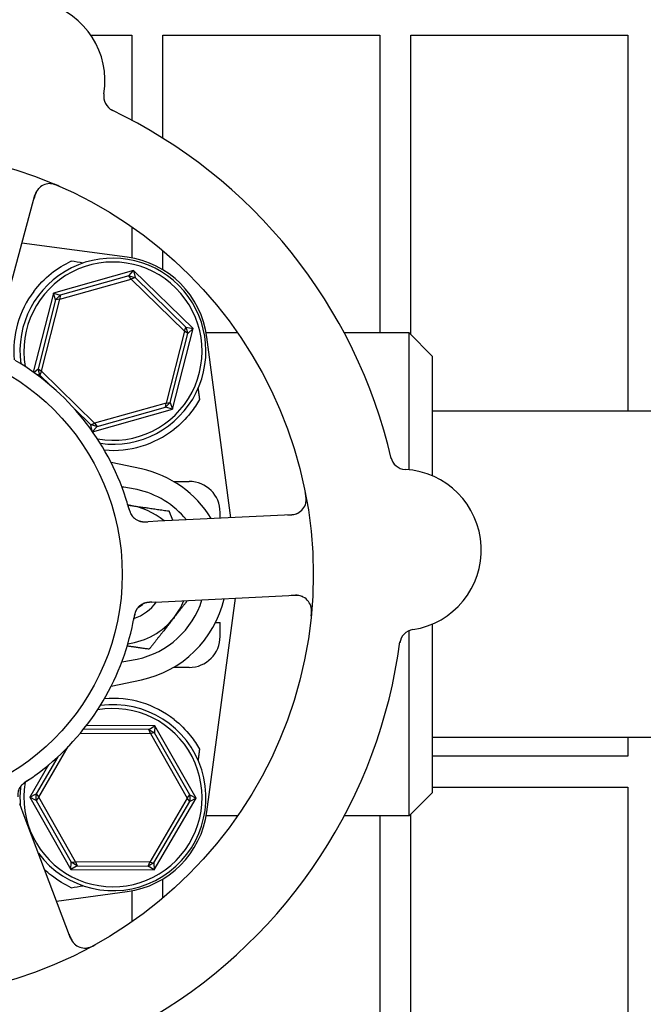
# Model space of a CAD drawing. Header units: inches. Extents: x 24 to 1128, y -94 to 748.
# Tile 557 of 573: x 749.95 to 752.46, y 556.93 to 560.9. Entities that reach past the tile are written whole.
import ezdxf

# ---------------------------------------------------------------- set-up
doc = ezdxf.new("R2010")
doc.units = ezdxf.units.IN
doc.header["$LTSCALE"] = 32
doc.header["$MEASUREMENT"] = 0
doc.layers.add('Dimension (ANSI)', color=7, linetype='Continuous', lineweight=25)
doc.layers.add('Visible (ANSI)', color=7, linetype='Continuous', lineweight=30)
doc.styles.add('Note Text (ANSI)', font='tahoma.ttf')
doc.dimstyles.new('Architectural (ANSI)', dxfattribs={"dimscale": 32, "dimtxt": 0.125, "dimasz": 0.098425, "dimexe": 0.125, "dimexo": 0.0625, "dimgap": 0.031496, "dimtad": 0, "dimtih": 1, "dimtoh": 1, "dimdec": 4, "dimrnd": 1e-08, "dimzin": 3, "dimdsep": 46, "dimlunit": 4, "dimtxsty": 'Note Text (ANSI)', "dimcen": 0.09, "dimdle": 0.393701, "dimclrd": 256, "dimclre": 256, "dimclrt": 256, "dimadec": 0, "dimazin": 3, "dimtfac": 0.96, "dimtofl": 0, "dimtmove": 0, "dimatfit": 3, "dimfxl": 1, "dimfrac": 2, "dimtolj": 1, "dimtzin": 12, "dimlwd": -1, "dimlwe": -1, "dimarcsym": 0})

# ---------------------------------------------------------------- blocks, each defined once
blk = doc.blocks.new('*D17')
at = {"layer": 'Defpoints', "color": 0, "transparency": 16777216}
for p in [(730.3834, 595.849), (730.3834, 463.849), (818.5852, 463.849)]:
    blk.add_point(p, dxfattribs=at)
at = {"layer": 'Dimension (ANSI)', "transparency": 16777216}
for p, q in [((732.3834, 595.849), (822.5852, 595.849)), ((818.5852, 592.6994), (818.5852, 532.9388)), ((818.5852, 466.9986), (818.5852, 526.7592)), ((732.3834, 463.849), (822.5852, 463.849))]:
    blk.add_line(p, q, dxfattribs=at)
for points in [[(818.0603, 592.6994), (819.1102, 592.6994), (818.5852, 595.849)], [(818.0603, 466.9986), (819.1102, 466.9986), (818.5852, 463.849)]]:
    blk.add_solid(points, dxfattribs=at)
at = {"layer": 'Dimension (ANSI)', "transparency": 16777216, "insert": (811.8532, 531.9309), "char_height": 4, "attachment_point": 1, "style": 'Note Text (ANSI)'}
blk.add_mtext('\\A1;11\'-0"', dxfattribs=at)

msp = doc.modelspace()

# ---------------------------------------------------------------- linework, layer by layer
at = {"layer": 'Visible (ANSI)'}
for p, q in [((750.2357, 560.83527), (750.40089, 560.83527)), ((750.40089, 560.83527), (750.40089, 560.4927)), ((750.52589, 560.42039), (750.52589, 560.83527)), ((750.52589, 560.83527), (751.40089, 560.83527)), ((751.40089, 560.83527), (751.40089, 559.63527)), ((751.52589, 559.62811), (751.52589, 560.83527)), ((751.52589, 560.83527), (752.40089, 560.83527)), ((752.40089, 560.83527), (752.40089, 559.31902)), ((749.86867, 559.67053), (750.0106, 560.19085)), ((750.40089, 560.06264), (750.40089, 559.93734)), ((750.38165, 559.94041), (749.95768, 559.99685)), ((750.52589, 559.88977), (750.52589, 559.96672)), ((750.40782, 559.88672), (750.08477, 559.79585)), ((750.1106, 559.77065), (750.39891, 559.85175)), ((750.38832, 559.865), (750.11273, 559.78748)), ((750.38832, 559.865), (750.40782, 559.88672)), ((750.38832, 559.865), (750.41455, 559.85832)), ((750.39891, 559.85175), (750.38832, 559.865)), ((750.41455, 559.85832), (750.39891, 559.85175)), ((750.39891, 559.85175), (750.6133, 559.64261)), ((750.40782, 559.88672), (750.41455, 559.85832)), ((750.64803, 559.65238), (750.40782, 559.88672)), ((750.61948, 559.65841), (750.41455, 559.85832)), ((750.08477, 559.79585), (750.00359, 559.47713)), ((750.03667, 559.48042), (750.1106, 559.77065)), ((750.08477, 559.79585), (750.11273, 559.78748)), ((750.09383, 559.76811), (750.08477, 559.79585)), ((750.09383, 559.76811), (750.11273, 559.78748)), ((750.1106, 559.77065), (750.09383, 559.76811)), ((750.11273, 559.78748), (750.1106, 559.77065)), ((750.09383, 559.76811), (750.02316, 559.49068)), ((750.5652, 559.32718), (750.64803, 559.65238)), ((750.6133, 559.64261), (750.61948, 559.65841)), ((750.61948, 559.65841), (750.62681, 559.63235)), ((750.61948, 559.65841), (750.64803, 559.65238)), ((750.64803, 559.65238), (750.62681, 559.63235)), ((750.6133, 559.64261), (750.53937, 559.35238)), ((750.55614, 559.35492), (750.62681, 559.63235)), ((750.62681, 559.63235), (750.6133, 559.64261)), ((750.82761, 559.63527), (750.70121, 559.63527)), ((750.80081, 558.89009), (750.70388, 559.61818)), ((751.51874, 559.63527), (751.25732, 559.63527)), ((751.51874, 559.08343), (751.51874, 559.63527)), ((751.61249, 559.54152), (751.51874, 559.63527)), ((751.61249, 559.54152), (751.61249, 559.05918)), ((750.00656, 559.47501), (750.02316, 559.49068)), ((750.03049, 559.46462), (750.01694, 559.46748)), ((750.02316, 559.49068), (750.03667, 559.48042)), ((750.03049, 559.46462), (750.02316, 559.49068)), ((750.03667, 559.48042), (750.03049, 559.46462)), ((750.03049, 559.46462), (750.07309, 559.42307)), ((750.25106, 559.27128), (750.03667, 559.48042)), ((750.53937, 559.35238), (750.25106, 559.27128)), ((750.26165, 559.25803), (750.53724, 559.33555)), ((750.55614, 559.35492), (750.53724, 559.33555)), ((750.53724, 559.33555), (750.53937, 559.35238)), ((750.5652, 559.32718), (750.53724, 559.33555)), ((750.53937, 559.35238), (750.55614, 559.35492)), ((750.55614, 559.35492), (750.5652, 559.32718)), ((750.17025, 559.32829), (750.23542, 559.26471)), ((750.24309, 559.23658), (750.5652, 559.32718)), ((754.17499, 559.31902), (751.61249, 559.31902)), ((750.23542, 559.26471), (750.25106, 559.27128)), ((750.26165, 559.25803), (750.23542, 559.26471)), ((750.24158, 559.23873), (750.23542, 559.26471)), ((750.26165, 559.25803), (750.24278, 559.23702)), ((750.25106, 559.27128), (750.26165, 559.25803)), ((750.43953, 559.08643), (750.31772, 559.1121)), ((750.56896, 559.03652), (750.63216, 559.03652)), ((751.04489, 558.90178), (750.50618, 558.87598)), ((750.75716, 558.888), (750.75716, 558.91152)), ((750.50618, 558.87598), (750.46631, 558.87407)), ((750.48189, 558.54944), (750.52172, 558.55135)), ((750.52172, 558.55135), (751.06043, 558.57715)), ((750.70388, 557.70485), (750.81846, 558.56556)), ((750.73862, 558.46777), (750.75716, 558.46777)), ((750.75716, 558.41152), (750.75716, 558.46777)), ((751.61249, 558.46117), (751.61249, 557.78152)), ((751.51874, 557.68777), (751.51874, 558.43449)), ((750.63216, 558.28652), (750.56896, 558.28652)), ((750.31772, 558.21093), (750.43953, 558.2366)), ((750.46953, 558.03578), (750.2061, 558.03713)), ((750.49426, 558.05128), (750.21829, 558.05269)), ((750.46953, 558.03578), (750.49426, 558.05128)), ((750.46953, 558.03578), (750.4929, 558.02213)), ((750.47606, 558.02012), (750.46953, 558.03578)), ((750.49426, 558.05128), (750.4929, 558.02213)), ((750.66057, 557.7598), (750.49426, 558.05128)), ((750.1934, 558.02156), (750.47606, 558.02012)), ((750.4929, 558.02213), (750.47606, 558.02012)), ((750.47606, 558.02012), (750.62448, 557.75999)), ((750.63478, 557.77347), (750.4929, 558.02213)), ((754.17499, 558.00402), (751.61249, 558.00402)), ((752.40089, 558.00402), (752.40089, 557.92902)), ((750.02549, 557.76304), (750.1449, 557.96745)), ((750.1027, 557.92619), (750.01533, 557.77663)), ((752.40089, 557.92902), (751.61249, 557.92902)), ((750.06559, 557.89365), (749.9894, 557.76323)), ((751.61249, 557.80402), (752.40089, 557.80402)), ((752.40089, 557.80402), (752.40089, 554.89777)), ((749.9894, 557.76323), (750.01533, 557.77663)), ((750.01519, 557.74956), (749.9894, 557.76323)), ((749.9894, 557.76323), (750.15571, 557.47175)), ((750.01519, 557.74956), (750.01533, 557.77663)), ((750.02549, 557.76304), (750.01519, 557.74956)), ((750.01519, 557.74956), (750.15707, 557.5009)), ((750.01533, 557.77663), (750.02549, 557.76304)), ((750.17391, 557.50291), (750.02549, 557.76304)), ((750.62448, 557.75999), (750.47341, 557.50138)), ((750.49023, 557.4992), (750.63464, 557.7464)), ((750.49129, 557.47004), (750.66057, 557.7598)), ((750.62448, 557.75999), (750.63478, 557.77347)), ((750.63464, 557.7464), (750.62448, 557.75999)), ((750.63478, 557.77347), (750.63464, 557.7464)), ((750.66057, 557.7598), (750.63464, 557.7464)), ((750.63478, 557.77347), (750.66057, 557.7598)), ((751.61249, 557.78152), (751.51874, 557.68777)), ((749.96306, 557.69951), (749.94893, 557.73684)), ((750.15407, 557.19514), (749.96306, 557.69951)), ((750.82761, 557.68777), (750.70121, 557.68777)), ((751.51874, 557.68777), (751.25732, 557.68777)), ((751.40089, 557.68777), (751.40089, 554.89777)), ((751.52589, 554.89777), (751.52589, 557.69492)), ((750.15571, 557.47175), (750.15707, 557.5009)), ((750.18044, 557.48725), (750.15571, 557.47175)), ((750.15571, 557.47175), (750.49129, 557.47004)), ((750.15707, 557.5009), (750.17391, 557.50291)), ((750.18044, 557.48725), (750.15707, 557.5009)), ((750.17391, 557.50291), (750.18044, 557.48725)), ((750.47341, 557.50138), (750.17391, 557.50291)), ((750.18044, 557.48725), (750.46673, 557.48579)), ((750.46673, 557.48579), (750.47341, 557.50138)), ((750.49023, 557.4992), (750.46673, 557.48579)), ((750.49129, 557.47004), (750.46673, 557.48579)), ((750.47341, 557.50138), (750.49023, 557.4992)), ((750.49023, 557.4992), (750.49129, 557.47004)), ((750.52589, 557.35631), (750.52589, 557.43326)), ((750.0974, 557.34478), (750.38165, 557.38262)), ((750.40089, 557.38569), (750.40089, 557.26039))]:
    msp.add_line(p, q, dxfattribs=at)
for radius in [1.7075, 0.9375]:
    msp.add_circle((749.42499, 558.66152), radius, dxfattribs=at)
for centre, radius, start, end in [((749.96777, 560.65131), 0.325, 350.66113, 158.82247), ((750.35014, 560.58843), 0.0625, 170.66113, 244.3534), ((749.42499, 558.66152), 2.075, 12.99965, 64.48395), ((750.0709, 560.1744), 0.0625, 66.88035, 164.7418), ((750.32499, 559.56152), 0.375, 262.17396, 187.82604), ((750.33216, 559.56869), 0.375, 7.58266, 82.41734), ((750.32499, 559.56152), 0.35938, 260.02465, 189.97535), ((750.32499, 559.56152), 0.4, 142.97261, 184.99892), ((749.42499, 558.66152), 1, 17.83299, 59.65061), ((750.32499, 559.56152), 0.4, 265.00108, 308.18136), ((751.5066, 559.14708), 0.0625, 193.1302, 266.82247), ((750.34999, 558.66152), 0.43425, 31.17296, 78.0993), ((751.48512, 558.76018), 0.325, 278.66113, 86.82247), ((750.63216, 558.91152), 0.125, 0, 90), ((750.34999, 558.66152), 0.34909, 39.05816, 78.0993), ((750.34999, 558.66152), 0.2815, 81.86636, 82.81527), ((750.34999, 558.66152), 0.2815, 50.00252, 81.86636), ((751.0419, 558.96421), 0.0625, 272.7418, 10.60325), ((750.45144, 558.93593), 0.0625, 215.2706, 256.30345), ((750.34999, 558.66152), 0.18733, 288.39093, 323.59902), ((750.47296, 558.48644), 0.0625, 110.31583, 150.22862), ((750.34999, 558.66152), 0.34909, 281.9007, 342.94151), ((750.34999, 558.66152), 0.1535, 300.06048, 310.05875), ((750.34999, 558.66152), 0.43425, 281.9007, 346.93978), ((750.34999, 558.66152), 0.2815, 321.86636, 337.90218), ((751.06342, 558.51472), 0.0625, 354.88035, 92.7418), ((750.34999, 558.66152), 0.2815, 277.18473, 321.86636), ((749.42499, 558.66152), 1, 305.83299, 347.65061), ((751.54348, 558.37709), 0.0625, 98.66113, 172.3534), ((749.42499, 558.66152), 2.075, 300.99965, 352.48395), ((750.63216, 558.41152), 0.125, 270, 0), ((750.32499, 557.76152), 0.4, 51.81864, 94.99892), ((750.32499, 557.76152), 0.35938, 170.11375, 99.97535), ((750.32499, 557.76152), 0.375, 216.768, 97.82604), ((750.00316, 557.7701), 0.0625, 143.2706, 184.30345), ((750.32499, 557.76152), 0.375, 173.08462, 184.7156), ((750.33216, 557.75434), 0.375, 277.58266, 352.41734), ((750.21252, 557.21728), 0.0625, 200.7418, 298.60325)]:
    msp.add_arc(centre, radius, start, end, dxfattribs=at)
for centre, major_axis, start_param, end_param in [((747.31516, 560.15947), (4.33091, -0.57653), 0.8462542, 0.8607442), ((747.31516, 557.16356), (4.33091, 0.57653), 5.4224411, 5.4369311)]:
    msp.add_ellipse(centre, major_axis=major_axis, ratio=0.0429148, start_param=start_param, end_param=end_param, dxfattribs=at)
for points, knots in [([(750.02534, 560.21718), (750.02488, 560.21669), (750.02434, 560.21606), (750.02218, 560.21346), (750.0207, 560.21145), (750.01714, 560.20554), (750.01518, 560.20168), (750.01201, 560.19393), (750.0107, 560.19019), (750.00896, 560.18456), (750.00846, 560.18286), (750.0074, 560.17912), (750.00684, 560.17705), (750.00628, 560.17501)], [0.11682073, 0.11682073, 0.11682073, 0.11682073, 0.13209763, 0.13209763, 0.17640846, 0.17640846, 0.22121697, 0.22121697, 0.25582457, 0.25582457, 0.27005755, 0.27005755, 0.2865375, 0.2865375, 0.2865375, 0.2865375]), ([(750.10859, 560.2262), (750.10784, 560.22653), (750.1071, 560.22685), (750.10396, 560.22821), (750.10146, 560.22926), (750.09679, 560.23106), (750.09462, 560.23185), (750.08986, 560.23343), (750.0872, 560.23421), (750.0829, 560.23528), (750.08112, 560.23566), (750.07777, 560.23625), (750.07619, 560.23646), (750.07305, 560.23677), (750.07151, 560.23684), (750.06961, 560.23687), (750.06905, 560.23687), (750.06861, 560.23686)], [0, 0, 0, 0, 0.00673636, 0.00673636, 0.02806078, 0.02806078, 0.0453371, 0.0453371, 0.06652159, 0.06652159, 0.08352225, 0.08352225, 0.101589, 0.101589, 0.12223492, 0.12223492, 0.13206643, 0.13206643, 0.13206643, 0.13206643]), ([(750.00565, 559.80239), (750.02568, 559.82896), (750.04998, 559.85386), (750.10215, 559.89539), (750.13008, 559.91195), (750.1561, 559.92411), (750.15661, 559.92435), (750.15712, 559.92459)], [2.42631307, 2.42631307, 2.42631307, 2.42631307, 2.67966435, 2.67966435, 2.93613641, 2.93613641, 2.94128789, 2.94128789, 2.94128789, 2.94128789]), ([(750.67391, 559.36594), (750.66392, 559.34811), (750.65186, 559.32989), (750.61892, 559.2885), (750.59631, 559.26601), (750.57225, 559.24709)], [0.52955844, 0.52955844, 0.52955844, 0.52955844, 0.6981502, 0.6981502, 0.92955653, 0.92955653, 0.92955653, 0.92955653]), ([(751.1024, 558.94855), (751.10253, 558.9491), (751.10269, 558.9498), (751.10317, 558.95224), (751.10348, 558.95421), (751.10381, 558.95826), (751.1039, 558.96006), (751.10392, 558.96444), (751.10382, 558.96717), (751.10342, 558.97229), (751.10315, 558.97473), (751.10246, 558.97979), (751.10202, 558.98243), (751.10126, 558.98658), (751.10095, 558.98815), (751.10064, 558.98975)], [0.10313051, 0.10313051, 0.10313051, 0.10313051, 0.11603194, 0.11603194, 0.14472132, 0.14472132, 0.16305353, 0.16305353, 0.18481803, 0.18481803, 0.20320409, 0.20320409, 0.22373688, 0.22373688, 0.23709216, 0.23709216, 0.23709216, 0.23709216]), ([(750.38778, 558.93175), (750.38561, 558.93944), (750.38244, 558.95028), (750.37948, 558.95976), (750.37861, 558.96253), (750.37776, 558.96522), (750.37694, 558.96776)], [0.48416631, 0.48416631, 0.48416631, 0.48416631, 0.88318571, 0.88318571, 0.88318571, 1, 1, 1, 1]), ([(750.38556, 558.93955), (750.38646, 558.93641), (750.38735, 558.93329), (750.38907, 558.92756), (750.38988, 558.92496), (750.39149, 558.92012), (750.39229, 558.91785), (750.39368, 558.91416), (750.39428, 558.91266), (750.39565, 558.9094), (750.39641, 558.90774), (750.39784, 558.90479), (750.39852, 558.90352), (750.40015, 558.90064), (750.40105, 558.89925), (750.4027, 558.89688), (750.40351, 558.89585), (750.40421, 558.89499)], [0, 0, 0, 0, 0.02532917, 0.02532917, 0.0459278, 0.0459278, 0.06431611, 0.06431611, 0.0780154, 0.0780154, 0.09688899, 0.09688899, 0.11755371, 0.11755371, 0.15067697, 0.15067697, 0.17984281, 0.17984281, 0.17984281, 0.17984281]), ([(750.38778, 558.93174), (750.38803, 558.93087), (750.38827, 558.93001), (750.38876, 558.92826), (750.38901, 558.92738), (750.38993, 558.92416), (750.39065, 558.92177), (750.39216, 558.9171), (750.39299, 558.91478), (750.39433, 558.91134), (750.39487, 558.91006), (750.3962, 558.90711), (750.39697, 558.90557), (750.39824, 558.90325), (750.39878, 558.90235), (750.39986, 558.90064), (750.40041, 558.89983), (750.40083, 558.89924), (750.4009, 558.89914), (750.4009, 558.89914)], [0, 0, 0, 0, 0.00712604, 0.00712604, 0.01419238, 0.01419238, 0.03284312, 0.03284312, 0.05207098, 0.05207098, 0.06472354, 0.06472354, 0.08419423, 0.08419423, 0.09866358, 0.09866358, 0.11516786, 0.11516786, 0.12167905, 0.12167905, 0.12167905, 0.12167905]), ([(751.02842, 558.90099), (751.02904, 558.90102), (751.02966, 558.90105), (751.0317, 558.90115), (751.03312, 558.90122), (751.03987, 558.90161), (751.04504, 558.90206), (751.05313, 558.90326), (751.05648, 558.90394), (751.06477, 558.90616), (751.06955, 558.90819), (751.07273, 558.90986), (751.07304, 558.91002), (751.07331, 558.91018)], [0, 0, 0, 0, 0.00480624, 0.00480624, 0.01589597, 0.01589597, 0.05833406, 0.05833406, 0.09384639, 0.09384639, 0.15340885, 0.15340885, 0.16065924, 0.16065924, 0.16065924, 0.16065924]), ([(750.42984, 558.87728), (750.43011, 558.87719), (750.43039, 558.87709), (750.43149, 558.87672), (750.43237, 558.87644), (750.43491, 558.87572), (750.43666, 558.8753), (750.44191, 558.87429), (750.44565, 558.87389), (750.45243, 558.87361), (750.45553, 558.87364), (750.45848, 558.87373)], [0.094581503, 0.094581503, 0.094581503, 0.094581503, 0.09763667, 0.09763667, 0.105884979, 0.105884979, 0.120706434, 0.120706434, 0.149461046, 0.149461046, 0.17255876, 0.17255876, 0.17255876, 0.17255876]), ([(750.43568, 558.87544), (750.43568, 558.87544), (750.43569, 558.87544), (750.43572, 558.87543), (750.43579, 558.87542), (750.43611, 558.87534), (750.43641, 558.87526), (750.43784, 558.87492), (750.43976, 558.87453), (750.44247, 558.87416), (750.44316, 558.87408), (750.44698, 558.87368), (750.45036, 558.87356), (750.4563, 558.87365), (750.45815, 558.87371), (750.46107, 558.87383), (750.46208, 558.87387), (750.46414, 558.87397), (750.4652, 558.87402), (750.46625, 558.87407)], [0.05598665, 0.05598665, 0.05598665, 0.05598665, 0.056873, 0.056873, 0.06006969, 0.06006969, 0.06858048, 0.06858048, 0.09786866, 0.09786866, 0.10758076, 0.10758076, 0.14991048, 0.14991048, 0.16694481, 0.16694481, 0.17567446, 0.17567446, 0.18444701, 0.18444701, 0.18444701, 0.18444701]), ([(750.47359, 558.54901), (750.47255, 558.54894), (750.47149, 558.54886), (750.46735, 558.5485), (750.46419, 558.54811), (750.45828, 558.54702), (750.45548, 558.54633), (750.45123, 558.54498), (750.44964, 558.54439), (750.44753, 558.54352), (750.44691, 558.54324), (750.4462, 558.54292), (750.44607, 558.54286), (750.44595, 558.5428)], [0.016833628, 0.016833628, 0.016833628, 0.016833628, 0.024996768, 0.024996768, 0.048690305, 0.048690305, 0.071674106, 0.071674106, 0.086017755, 0.086017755, 0.092484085, 0.092484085, 0.093980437, 0.093980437, 0.093980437, 0.093980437]), ([(750.48172, 558.54944), (750.48075, 558.54939), (750.47977, 558.54934), (750.47787, 558.54925), (750.47694, 558.5492), (750.47423, 558.54905), (750.4725, 558.54894), (750.46972, 558.54873), (750.46862, 558.54863), (750.46442, 558.54822), (750.46179, 558.54782), (750.45781, 558.54704), (750.45583, 558.54655), (750.45294, 558.54564), (750.45216, 558.54538), (750.45101, 558.54497), (750.45058, 558.5448), (750.45039, 558.54473), (750.45036, 558.54472), (750.45036, 558.54472)], [0, 0, 0, 0, 0.00805947, 0.00805947, 0.01607833, 0.01607833, 0.0318321, 0.0318321, 0.04288224, 0.04288224, 0.07619177, 0.07619177, 0.108399, 0.108399, 0.12047641, 0.12047641, 0.12953115, 0.12953115, 0.13163232, 0.13163232, 0.13163232, 0.13163232]), ([(751.09003, 558.57127), (751.08942, 558.57155), (751.08866, 558.57188), (751.08552, 558.57312), (751.08315, 558.57391), (751.07643, 558.57547), (751.07215, 558.57614), (751.0638, 558.57676), (751.05984, 558.57685), (751.05394, 558.57677), (751.05217, 558.57671), (751.04829, 558.57657), (751.04615, 558.57647), (751.04404, 558.57637)], [0.11682073, 0.11682073, 0.11682073, 0.11682073, 0.13209763, 0.13209763, 0.17640845, 0.17640845, 0.22121697, 0.22121697, 0.25582457, 0.25582457, 0.27005755, 0.27005755, 0.2865375, 0.2865375, 0.2865375, 0.2865375]), ([(750.42216, 558.52286), (750.42186, 558.52242), (750.42156, 558.52196), (750.42074, 558.52066), (750.4202, 558.51975), (750.41936, 558.5182), (750.41914, 558.51779), (750.4183, 558.51613), (750.41762, 558.51466), (750.41631, 558.51144), (750.41569, 558.5098), (750.41463, 558.50668), (750.4142, 558.50531), (750.41304, 558.50139), (750.4123, 558.49859), (750.41105, 558.49333), (750.41051, 558.49086), (750.40935, 558.4852), (750.40875, 558.482), (750.40801, 558.47805), (750.40787, 558.47728), (750.40772, 558.47652)], [0.13529989, 0.13529989, 0.13529989, 0.13529989, 0.15041637, 0.15041637, 0.17862377, 0.17862377, 0.18801437, 0.18801437, 0.21370501, 0.21370501, 0.23365387, 0.23365387, 0.24706173, 0.24706173, 0.26969876, 0.26969876, 0.28871805, 0.28871805, 0.31389266, 0.31389266, 0.3199487, 0.3199487, 0.3199487, 0.3199487]), ([(750.41914, 558.51823), (750.41914, 558.51823), (750.4191, 558.51816), (750.4189, 558.51782), (750.41867, 558.51741), (750.41805, 558.51626), (750.41764, 558.51545), (750.41644, 558.5129), (750.41561, 558.51093), (750.41431, 558.5072), (750.4138, 558.50559), (750.41296, 558.50262), (750.41262, 558.50133), (750.41178, 558.49787), (750.41129, 558.49561), (750.41035, 558.49095), (750.40991, 558.48849), (750.40939, 558.48558), (750.40929, 558.48504), (750.40919, 558.4845)], [0.07093315, 0.07093315, 0.07093315, 0.07093315, 0.07636583, 0.07636583, 0.08666451, 0.08666451, 0.09983228, 0.09983228, 0.12422953, 0.12422953, 0.14000404, 0.14000404, 0.15098747, 0.15098747, 0.16837574, 0.16837574, 0.18725582, 0.18725582, 0.19162474, 0.19162474, 0.19162474, 0.19162474]), ([(751.12433, 558.49488), (751.12441, 558.49569), (751.12449, 558.4965), (751.12481, 558.49991), (751.12504, 558.50261), (751.12531, 558.50761), (751.12539, 558.50991), (751.12542, 558.51493), (751.12534, 558.5177), (751.12503, 558.52213), (751.12484, 558.52393), (751.12437, 558.5273), (751.12408, 558.52887), (751.1234, 558.53195), (751.12299, 558.53344), (751.12244, 558.53525), (751.12226, 558.53578), (751.12212, 558.5362)], [0, 0, 0, 0, 0.00673636, 0.00673636, 0.02806078, 0.02806078, 0.0453371, 0.0453371, 0.06652159, 0.06652159, 0.08352225, 0.08352225, 0.101589, 0.101589, 0.12223492, 0.12223492, 0.13206643, 0.13206643, 0.13206643, 0.13206643]), ([(750.40185, 558.44764), (750.4039, 558.45702), (750.40628, 558.46876), (750.40807, 558.47837), (750.40848, 558.48057), (750.40885, 558.48258), (750.40918, 558.48441)], [0, 0, 0, 0, 0.41999651, 0.41999651, 0.41999651, 0.51583384, 0.51583384, 0.51583384, 0.51583384]), ([(750.57225, 558.07594), (750.59634, 558.05699), (750.61898, 558.03447), (750.6519, 557.99307), (750.66393, 557.97489), (750.67391, 557.95709)], [2.4581256, 2.4581256, 2.4581256, 2.4581256, 2.68988255, 2.68988255, 2.85814401, 2.85814401, 2.85814401, 2.85814401]), ([(749.98625, 557.83388), (749.98354, 557.83204), (749.98085, 557.83023), (749.97593, 557.82683), (749.9737, 557.82525), (749.9696, 557.82223), (749.96768, 557.82076), (749.96461, 557.8183), (749.96337, 557.81727), (749.96069, 557.81496), (749.95934, 557.81373), (749.95698, 557.81145), (749.95598, 557.81041), (749.95375, 557.80797), (749.9527, 557.80669), (749.95097, 557.80438), (749.95023, 557.8033), (749.94963, 557.80237)], [0, 0, 0, 0, 0.0253292, 0.0253292, 0.04592782, 0.04592782, 0.06431613, 0.06431613, 0.07801539, 0.07801539, 0.09688899, 0.09688899, 0.11755369, 0.11755369, 0.15067695, 0.15067695, 0.17984281, 0.17984281, 0.17984281, 0.17984281]), ([(749.97951, 557.82935), (749.97876, 557.82885), (749.97801, 557.82835), (749.9765, 557.82734), (749.97574, 557.82683), (749.97296, 557.82496), (749.97091, 557.82354), (749.96694, 557.82065), (749.96498, 557.81916), (749.96213, 557.81681), (749.96108, 557.8159), (749.95868, 557.81373), (749.95746, 557.81252), (749.95565, 557.81059), (749.95496, 557.80981), (749.95366, 557.80825), (749.95306, 557.80748), (749.95263, 557.8069), (749.95255, 557.80679), (749.95255, 557.80679)], [0, 0, 0, 0, 0.00712604, 0.00712604, 0.01419238, 0.01419238, 0.03284312, 0.03284312, 0.05207098, 0.05207098, 0.06472354, 0.06472354, 0.08419423, 0.08419423, 0.09866358, 0.09866358, 0.11516786, 0.11516786, 0.12167905, 0.12167905, 0.12167905, 0.12167905]), ([(749.97951, 557.82935), (749.98616, 557.83379), (749.99549, 557.84016), (750.00358, 557.8459), (750.00596, 557.84759), (750.00824, 557.84922), (750.01041, 557.85079)], [0.48416631, 0.48416631, 0.48416631, 0.48416631, 0.88318571, 0.88318571, 0.88318571, 1, 1, 1, 1]), ([(750.15712, 557.39844), (750.13138, 557.41034), (750.10318, 557.42693), (750.06733, 557.45532), (750.05819, 557.46328), (750.04938, 557.47167)], [0.44734115, 0.44734115, 0.44734115, 0.44734115, 0.70623872, 0.70623872, 0.7975395, 0.7975395, 0.7975395, 0.7975395]), ([(750.14823, 557.21056), (750.14845, 557.20998), (750.14867, 557.2094), (750.14939, 557.20749), (750.1499, 557.20617), (750.15235, 557.19986), (750.15438, 557.19509), (750.15802, 557.18776), (750.15971, 557.18478), (750.16438, 557.17759), (750.16779, 557.17367), (750.17035, 557.17116), (750.17061, 557.17092), (750.17084, 557.1707)], [0, 0, 0, 0, 0.00480624, 0.00480624, 0.01589597, 0.01589597, 0.05833406, 0.05833406, 0.09384639, 0.09384639, 0.15340885, 0.15340885, 0.16065924, 0.16065924, 0.16065924, 0.16065924]), ([(750.21632, 557.15489), (750.21688, 557.15494), (750.2176, 557.15501), (750.22007, 557.1553), (750.22204, 557.15562), (750.22599, 557.15656), (750.22773, 557.15703), (750.23191, 557.15836), (750.23446, 557.1593), (750.23922, 557.16127), (750.24145, 557.16228), (750.24605, 557.16449), (750.24842, 557.16573), (750.25214, 557.16774), (750.25354, 557.16851), (750.25496, 557.1693)], [0.10313051, 0.10313051, 0.10313051, 0.10313051, 0.11603194, 0.11603194, 0.14472131, 0.14472131, 0.16305353, 0.16305353, 0.18481803, 0.18481803, 0.20320408, 0.20320408, 0.22373688, 0.22373688, 0.23709216, 0.23709216, 0.23709216, 0.23709216])]:
    msp.add_open_spline(points, degree=3, knots=knots, dxfattribs=at)
for points, weights in [([(750.66826, 559.41056), (750.67109, 559.38822), (750.67391, 559.36594)], [0.999969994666, 0.999969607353, 0.999970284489]), ([(750.38518, 558.94085), (750.3875, 558.94051), (750.38981, 558.94018)], [1.0022030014, 1.00113546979, 1]), ([(750.38981, 558.94018), (750.46448, 558.92951), (750.5507, 558.91719)], [1, 1.0379548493, 1]), ([(750.5507, 558.91719), (750.55862, 558.89746), (750.56609, 558.87885)], [1, 1.0090077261, 1.01373989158]), ([(750.62528, 558.55631), (750.59772, 558.52121), (750.57141, 558.48769)], [1.01874043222, 1.02109815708, 1]), ([(750.57141, 558.48769), (750.52483, 558.42836), (750.47105, 558.35985)], [1, 1.0379548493, 1]), ([(750.47105, 558.35985), (750.42422, 558.36655), (750.38232, 558.37253)], [1, 1.02026440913, 1.01889014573]), ([(750.67391, 557.95709), (750.67109, 557.93481), (750.66826, 557.91247)], [0.999970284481, 0.999969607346, 0.999969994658])]:
    msp.add_rational_spline(points, weights, degree=2, dxfattribs=at)
for points in [[(750.42197, 559.0031), (750.4017, 559.00738), (750.38135, 559.01088), (750.36093, 559.01365)], [(750.36093, 558.30938), (750.38135, 558.31215), (750.4017, 558.31565), (750.42197, 558.31993)]]:
    msp.add_open_spline(points, degree=3, dxfattribs=at)

# ---------------------------------------------------------------- dimensions: what is measured, and where the dimension line sits
at = {"layer": 'Dimension (ANSI)'}
dim = msp.add_linear_dim(base=(818.58524, 463.84902), p1=(730.38339, 595.84902), p2=(730.38339, 463.84902), angle=90, dimstyle='Architectural (ANSI)', override={"dimgap": 0.031496, "dimdec": 4, "dimlfac": 1, "dimtol": 0, "dimlim": 0, "dimtp": 0, "dimtm": 0, "dimtdec": 2, "dimatfit": 1}, dxfattribs=at)
dim.commit()
dim.dimension.update_dxf_attribs({"geometry": '*D17', "text_midpoint": (818.58524, 529.84902), "dimtype": 160})

doc.saveas('drawing.dxf')
